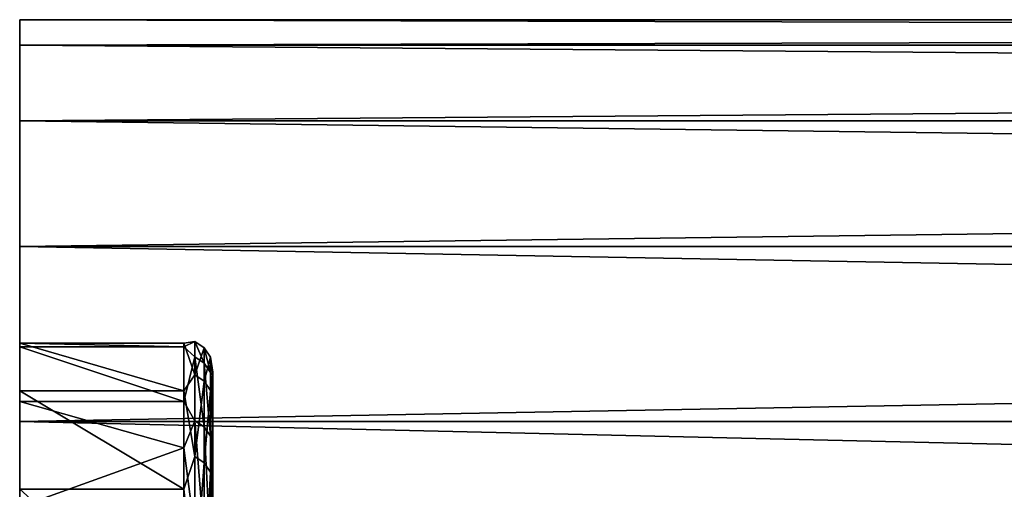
# Model space of a CAD drawing. Header units: millimetres. Extents: x -41 to 9, y -3 to 403.
# Tile 473 of 505: x -40.88 to -35.78, y 380.07 to 382.5. Entities that reach past the tile are written whole.
import ezdxf

# ---------------------------------------------------------------- set-up
doc = ezdxf.new("R2010")
doc.units = ezdxf.units.MM
doc.header["$LTSCALE"] = 81.481481
for name, color, linetype in [('1146', 7, 'CONTINUOUS'), ('1149', 7, 'CONTINUOUS'), ('1179', 7, 'CONTINUOUS'), ('1180', 7, 'CONTINUOUS'), ('1223', 7, 'CONTINUOUS'), ('1224', 7, 'CONTINUOUS')]:
    doc.layers.add(name, color=color, linetype=linetype)

msp = doc.modelspace()

# ---------------------------------------------------------------- linework, layer by layer
at = {"layer": '1146', "linetype": 'Continuous'}
for points in [[(-40.875, 380.579, 55.698), (-40.875, 380.8254, 52.4177), (-40.875, 378.3191, 53.1448), (-40.875, 380.579, 55.698)], [(-40.875, 380.8254, 52.4177), (-40.875, 380.8071, 49.1274), (-40.875, 378.1495, 46.8082), (-40.875, 380.8254, 52.4177)], [(-40.875, 378.3191, 53.1448), (-40.875, 380.8254, 52.4177), (-40.875, 378.3653, 49.9727), (-40.875, 378.3191, 53.1448)], [(-40.875, 378.3653, 49.9727), (-40.875, 380.8254, 52.4177), (-40.875, 378.1495, 46.8082), (-40.875, 378.3653, 49.9727)], [(-40.875, 378.1495, 46.8082), (-40.875, 380.8071, 49.1274), (-40.875, 377.673, 43.672), (-40.875, 378.1495, 46.8082)], [(-40.875, 380.8071, 49.1274), (-40.875, 380.5241, 45.8506), (-40.875, 377.673, 43.672), (-40.875, 380.8071, 49.1274)], [(-40.875, 380.0693, 58.9483), (-40.875, 380.579, 55.698), (-40.875, 378.0112, 56.3011), (-40.875, 380.0693, 58.9483)], [(-40.875, 378.0112, 56.3011), (-40.875, 380.579, 55.698), (-40.875, 378.3191, 53.1448), (-40.875, 378.0112, 56.3011)], [(-40.875, 377.673, 43.672), (-40.875, 380.5241, 45.8506), (-40.875, 376.9393, 40.5863), (-40.875, 377.673, 43.672)], [(-40.875, 380.5241, 45.8506), (-40.875, 379.9783, 42.6062), (-40.875, 376.9393, 40.5863), (-40.875, 380.5241, 45.8506)]]:
    msp.add_3dface(points, dxfattribs=at)
at = {"layer": '1149', "linetype": 'Continuous'}
for points in [[(-39.875, 379.1235, 53.9374), (-39.875, 379.233, 50.7792), (-39.875, 380.6756, 52.4089), (-39.875, 379.1235, 53.9374)], [(-39.875, 380.6756, 52.4089), (-39.875, 379.233, 50.7792), (-39.875, 380.6571, 49.1313), (-39.875, 380.6756, 52.4089)], [(-39.875, 380.4304, 55.6772), (-39.875, 379.1235, 53.9374), (-39.875, 380.6756, 52.4089), (-39.875, 380.4304, 55.6772)], [(-39.875, 380.6571, 49.1313), (-39.875, 379.088, 47.6228), (-39.875, 380.375, 45.8669), (-39.875, 380.6571, 49.1313)], [(-39.875, 379.233, 50.7792), (-39.875, 379.088, 47.6228), (-39.875, 380.6571, 49.1313), (-39.875, 379.233, 50.7792)], [(-39.875, 378.1457, 60.1753), (-39.875, 378.7603, 57.0757), (-39.875, 380.4304, 55.6772), (-39.875, 378.1457, 60.1753)], [(-39.875, 379.923, 58.9149), (-39.875, 378.1457, 60.1753), (-39.875, 380.4304, 55.6772), (-39.875, 379.923, 58.9149)], [(-39.875, 378.7603, 57.0757), (-39.875, 379.1235, 53.9374), (-39.875, 380.4304, 55.6772), (-39.875, 378.7603, 57.0757)], [(-39.875, 380.375, 45.8669), (-39.875, 378.6895, 44.4884), (-39.875, 379.8311, 42.6349), (-39.875, 380.375, 45.8669)], [(-39.875, 379.088, 47.6228), (-39.875, 378.6895, 44.4884), (-39.875, 380.375, 45.8669), (-39.875, 379.088, 47.6228)]]:
    msp.add_3dface(points, dxfattribs=at)
at = {"layer": '1179', "linetype": 'Continuous'}
for points in [[(-39.9676, 380.755, 48.389), (-40.025, 380.8071, 49.1278), (-39.9676, 380.8343, 51.5946), (-39.9676, 380.755, 48.389)], [(-39.9676, 380.8343, 51.5946), (-40.025, 380.8254, 52.4165), (-39.9676, 380.6617, 54.7966), (-39.9676, 380.8343, 51.5946)], [(-40.025, 380.8071, 49.1278), (-40.025, 380.8254, 52.4165), (-39.9676, 380.8343, 51.5946), (-40.025, 380.8071, 49.1278)], [(-39.9189, 380.7225, 48.3911), (-39.9676, 380.8343, 51.5946), (-39.9189, 380.8017, 51.5942), (-39.9189, 380.7225, 48.3911)], [(-39.9676, 380.8343, 51.5946), (-39.9676, 380.6617, 54.7966), (-39.9189, 380.8017, 51.5942), (-39.9676, 380.8343, 51.5946)], [(-39.9676, 380.755, 48.389), (-39.9676, 380.8343, 51.5946), (-39.9189, 380.7225, 48.3911), (-39.9676, 380.755, 48.389)], [(-40.025, 380.8254, 52.4165), (-40.025, 380.5791, 55.697), (-39.9676, 380.6617, 54.7966), (-40.025, 380.8254, 52.4165)], [(-40.025, 380.5241, 45.8505), (-40.025, 380.8071, 49.1278), (-39.9676, 380.755, 48.389), (-40.025, 380.5241, 45.8505)], [(-39.9189, 380.8017, 51.5942), (-39.9676, 380.6617, 54.7966), (-39.9189, 380.6293, 54.7936), (-39.9189, 380.8017, 51.5942)], [(-39.8864, 380.6739, 48.3942), (-39.9189, 380.7225, 48.3911), (-39.9189, 380.8017, 51.5942), (-39.8864, 380.6739, 48.3942)], [(-39.8864, 380.753, 51.5934), (-39.9189, 380.8017, 51.5942), (-39.9189, 380.6293, 54.7936), (-39.8864, 380.753, 51.5934)], [(-39.8864, 380.753, 51.5934), (-39.8864, 380.6739, 48.3942), (-39.9189, 380.8017, 51.5942), (-39.8864, 380.753, 51.5934)], [(-39.9676, 380.4245, 45.1994), (-40.025, 380.5241, 45.8505), (-39.9676, 380.755, 48.389), (-39.9676, 380.4245, 45.1994)], [(-39.9189, 380.3923, 45.204), (-39.9676, 380.755, 48.389), (-39.9189, 380.7225, 48.3911), (-39.9189, 380.3923, 45.204)], [(-39.9676, 380.4245, 45.1994), (-39.9676, 380.755, 48.389), (-39.9189, 380.3923, 45.204), (-39.9676, 380.4245, 45.1994)], [(-39.8864, 380.5808, 54.7891), (-39.8864, 380.753, 51.5934), (-39.9189, 380.6293, 54.7936), (-39.8864, 380.5808, 54.7891)], [(-39.8864, 380.753, 51.5934), (-39.875, 380.6571, 49.1313), (-39.8864, 380.6739, 48.3942), (-39.8864, 380.753, 51.5934)], [(-39.8864, 380.5808, 54.7891), (-39.875, 380.6756, 52.4089), (-39.8864, 380.753, 51.5934), (-39.8864, 380.5808, 54.7891)], [(-39.875, 380.6756, 52.4089), (-39.875, 380.6571, 49.1313), (-39.8864, 380.753, 51.5934), (-39.875, 380.6756, 52.4089)], [(-39.8864, 380.3441, 45.211), (-39.9189, 380.3923, 45.204), (-39.9189, 380.7225, 48.3911), (-39.8864, 380.3441, 45.211)], [(-39.8864, 380.6739, 48.3942), (-39.8864, 380.3441, 45.211), (-39.9189, 380.7225, 48.3911), (-39.8864, 380.6739, 48.3942)], [(-39.9676, 380.6617, 54.7966), (-40.025, 380.5791, 55.697), (-39.9676, 380.2385, 57.9752), (-39.9676, 380.6617, 54.7966)], [(-39.9676, 380.6617, 54.7966), (-39.9676, 380.2385, 57.9752), (-39.9189, 380.6293, 54.7936), (-39.9676, 380.6617, 54.7966)], [(-39.9189, 380.6293, 54.7936), (-39.9676, 380.2385, 57.9752), (-39.9189, 380.2064, 57.9696), (-39.9189, 380.6293, 54.7936)], [(-39.8864, 380.5808, 54.7891), (-39.9189, 380.6293, 54.7936), (-39.9189, 380.2064, 57.9696), (-39.8864, 380.5808, 54.7891)], [(-39.875, 380.4304, 55.6772), (-39.875, 380.6756, 52.4089), (-39.8864, 380.5808, 54.7891), (-39.875, 380.4304, 55.6772)], [(-39.875, 380.6571, 49.1313), (-39.875, 380.375, 45.8669), (-39.8864, 380.6739, 48.3942), (-39.875, 380.6571, 49.1313)], [(-39.8864, 380.6739, 48.3942), (-39.875, 380.375, 45.8669), (-39.8864, 380.3441, 45.211), (-39.8864, 380.6739, 48.3942)], [(-40.025, 380.5791, 55.697), (-40.025, 380.0696, 58.9467), (-39.9676, 380.2385, 57.9752), (-40.025, 380.5791, 55.697)], [(-39.8864, 380.1584, 57.9613), (-39.8864, 380.5808, 54.7891), (-39.9189, 380.2064, 57.9696), (-39.8864, 380.1584, 57.9613)], [(-39.8864, 380.1584, 57.9613), (-39.875, 380.4304, 55.6772), (-39.8864, 380.5808, 54.7891), (-39.8864, 380.1584, 57.9613)], [(-40.025, 380.2838, 44.2223), (-40.025, 380.5241, 45.8505), (-39.9676, 380.4245, 45.1994), (-40.025, 380.2838, 44.2223)], [(-39.9676, 379.8448, 42.0456), (-40.025, 380.2838, 44.2223), (-39.9676, 380.4245, 45.1994), (-39.9676, 379.8448, 42.0456)], [(-39.9189, 379.813, 42.0528), (-39.9676, 380.4245, 45.1994), (-39.9189, 380.3923, 45.204), (-39.9189, 379.813, 42.0528)], [(-39.9676, 379.8448, 42.0456), (-39.9676, 380.4245, 45.1994), (-39.9189, 379.813, 42.0528), (-39.9676, 379.8448, 42.0456)], [(-39.875, 379.923, 58.9149), (-39.875, 380.4304, 55.6772), (-39.8864, 380.1584, 57.9613), (-39.875, 379.923, 58.9149)], [(-39.8864, 379.7655, 42.0635), (-39.9189, 379.813, 42.0528), (-39.9189, 380.3923, 45.204), (-39.8864, 379.7655, 42.0635)], [(-39.8864, 380.3441, 45.211), (-39.8864, 379.7655, 42.0635), (-39.9189, 380.3923, 45.204), (-39.8864, 380.3441, 45.211)], [(-39.875, 380.375, 45.8669), (-39.875, 379.8311, 42.6349), (-39.8864, 380.3441, 45.211), (-39.875, 380.375, 45.8669)], [(-39.8864, 380.3441, 45.211), (-39.875, 379.8311, 42.6349), (-39.8864, 379.7655, 42.0635), (-39.8864, 380.3441, 45.211)], [(-40.025, 379.9781, 42.6049), (-40.025, 380.2838, 44.2223), (-39.9676, 379.8448, 42.0456), (-40.025, 379.9781, 42.6049)], [(-39.9676, 380.2385, 57.9752), (-40.025, 380.0696, 58.9467), (-39.9676, 379.5672, 61.1108), (-39.9676, 380.2385, 57.9752)], [(-39.9676, 380.2385, 57.9752), (-39.9676, 379.5672, 61.1108), (-39.9189, 380.2064, 57.9696), (-39.9676, 380.2385, 57.9752)], [(-39.9189, 380.2064, 57.9696), (-39.9676, 379.5672, 61.1108), (-39.9189, 379.5356, 61.1027), (-39.9189, 380.2064, 57.9696)], [(-39.8864, 380.1584, 57.9613), (-39.9189, 380.2064, 57.9696), (-39.9189, 379.5356, 61.1027), (-39.8864, 380.1584, 57.9613)], [(-39.8864, 379.4884, 61.0906), (-39.8864, 380.1584, 57.9613), (-39.9189, 379.5356, 61.1027), (-39.8864, 379.4884, 61.0906)], [(-39.8864, 379.4884, 61.0906), (-39.875, 379.923, 58.9149), (-39.8864, 380.1584, 57.9613), (-39.8864, 379.4884, 61.0906)], [(-40.025, 380.0696, 58.9467), (-40.025, 379.3003, 62.1448), (-39.9676, 379.5672, 61.1108), (-40.025, 380.0696, 58.9467)]]:
    msp.add_3dface(points, dxfattribs=at)
at = {"layer": '1180', "linetype": 'Continuous'}
for points in [[(-40.025, 380.5791, 55.697), (-40.025, 380.8254, 52.4165), (-40.875, 380.8254, 52.4177), (-40.025, 380.5791, 55.697)], [(-40.875, 380.579, 55.698), (-40.025, 380.5791, 55.697), (-40.875, 380.8254, 52.4177), (-40.875, 380.579, 55.698)], [(-40.025, 380.8254, 52.4165), (-40.025, 380.8071, 49.1278), (-40.875, 380.8254, 52.4177), (-40.025, 380.8254, 52.4165)], [(-40.875, 380.8254, 52.4177), (-40.025, 380.8071, 49.1278), (-40.875, 380.8071, 49.1274), (-40.875, 380.8254, 52.4177)], [(-40.025, 380.8071, 49.1278), (-40.025, 380.5241, 45.8505), (-40.875, 380.8071, 49.1274), (-40.025, 380.8071, 49.1278)], [(-40.875, 380.8071, 49.1274), (-40.025, 380.5241, 45.8505), (-40.875, 380.5241, 45.8506), (-40.875, 380.8071, 49.1274)], [(-40.025, 380.0696, 58.9467), (-40.025, 380.5791, 55.697), (-40.875, 380.579, 55.698), (-40.025, 380.0696, 58.9467)], [(-40.875, 380.0693, 58.9483), (-40.025, 380.0696, 58.9467), (-40.875, 380.579, 55.698), (-40.875, 380.0693, 58.9483)], [(-40.025, 380.5241, 45.8505), (-40.025, 380.2838, 44.2223), (-40.875, 380.5241, 45.8506), (-40.025, 380.5241, 45.8505)], [(-40.875, 380.5241, 45.8506), (-40.025, 380.2838, 44.2223), (-40.875, 379.9783, 42.6062), (-40.875, 380.5241, 45.8506)], [(-40.025, 380.2838, 44.2223), (-40.025, 379.9781, 42.6049), (-40.875, 379.9783, 42.6062), (-40.025, 380.2838, 44.2223)], [(-40.025, 379.3003, 62.1448), (-40.025, 380.0696, 58.9467), (-40.875, 380.0693, 58.9483), (-40.025, 379.3003, 62.1448)]]:
    msp.add_3dface(points, dxfattribs=at)
at = {"layer": '1223', "linetype": 'Continuous'}
for points in [[(-40.875, 382.5, 50.9995), (9.125, 382.369, 47.6656), (-40.875, 382.3689, 47.6647), (-40.875, 382.5, 50.9995)], [(-40.875, 382.369, 54.334), (9.125, 382.5, 51.0002), (-40.875, 382.5, 50.9995), (-40.875, 382.369, 54.334)], [(9.125, 382.5, 51.0002), (9.125, 382.369, 47.6656), (-40.875, 382.5, 50.9995), (9.125, 382.5, 51.0002)], [(9.125, 382.369, 54.3348), (9.125, 382.5, 51.0002), (-40.875, 382.369, 54.334), (9.125, 382.369, 54.3348)], [(9.125, 382.369, 47.6656), (9.125, 381.9768, 44.3517), (-40.875, 382.3689, 47.6647), (9.125, 382.369, 47.6656)], [(-40.875, 381.9769, 57.6473), (9.125, 382.369, 54.3348), (-40.875, 382.369, 54.334), (-40.875, 381.9769, 57.6473)], [(9.125, 381.9768, 57.648), (9.125, 382.369, 54.3348), (-40.875, 381.9769, 57.6473), (9.125, 381.9768, 57.648)], [(-40.875, 382.3689, 47.6647), (9.125, 381.9768, 44.3517), (-40.875, 381.9766, 44.3508), (-40.875, 382.3689, 47.6647)], [(-40.875, 381.326, 60.9204), (9.125, 381.9768, 57.648), (-40.875, 381.9769, 57.6473), (-40.875, 381.326, 60.9204)], [(9.125, 381.9768, 44.3517), (9.125, 381.3258, 41.0788), (-40.875, 381.9766, 44.3508), (9.125, 381.9768, 44.3517)], [(9.125, 381.3258, 60.9211), (9.125, 381.9768, 57.648), (-40.875, 381.326, 60.9204), (9.125, 381.3258, 60.9211)], [(-40.875, 381.9766, 44.3508), (9.125, 381.3258, 41.0788), (-40.875, 381.3256, 41.0781), (-40.875, 381.9766, 44.3508)], [(-40.875, 380.4205, 64.1314), (9.125, 381.3258, 60.9211), (-40.875, 381.326, 60.9204), (-40.875, 380.4205, 64.1314)], [(9.125, 381.3258, 41.0788), (9.125, 380.4201, 37.8675), (-40.875, 381.3256, 41.0781), (9.125, 381.3258, 41.0788)], [(9.125, 380.4203, 64.132), (9.125, 381.3258, 60.9211), (-40.875, 380.4205, 64.1314), (9.125, 380.4203, 64.132)], [(-40.875, 381.3256, 41.0781), (9.125, 380.4201, 37.8675), (-40.875, 380.4199, 37.8667), (-40.875, 381.3256, 41.0781)], [(-40.875, 379.2655, 67.2626), (9.125, 380.4203, 64.132), (-40.875, 380.4205, 64.1314), (-40.875, 379.2655, 67.2626)], [(9.125, 379.2652, 67.2632), (9.125, 380.4203, 64.132), (-40.875, 379.2655, 67.2626), (9.125, 379.2652, 67.2632)], [(9.125, 380.4201, 37.8675), (9.125, 379.2653, 34.7369), (-40.875, 380.4199, 37.8667), (9.125, 380.4201, 37.8675)], [(-40.875, 380.4199, 37.8667), (9.125, 379.2653, 34.7369), (-40.875, 379.265, 34.7362), (-40.875, 380.4199, 37.8667)]]:
    msp.add_3dface(points, dxfattribs=at)
at = {"layer": '1224', "linetype": 'Continuous'}
for points in [[(-40.875, 379.4053, 56.5916), (-40.875, 382.5, 50.9995), (-40.875, 379.7274, 53.4034), (-40.875, 379.4053, 56.5916)], [(-40.875, 382.5, 50.9995), (-40.875, 382.3689, 47.6647), (-40.875, 379.7274, 53.4034), (-40.875, 382.5, 50.9995)], [(-40.875, 382.369, 54.334), (-40.875, 382.5, 50.9995), (-40.875, 379.4053, 56.5916), (-40.875, 382.369, 54.334)], [(-40.875, 381.9769, 57.6473), (-40.875, 382.369, 54.334), (-40.875, 378.8275, 59.7445), (-40.875, 381.9769, 57.6473)], [(-40.875, 378.8275, 59.7445), (-40.875, 382.369, 54.334), (-40.875, 379.4053, 56.5916), (-40.875, 378.8275, 59.7445)], [(-40.875, 382.3689, 47.6647), (-40.875, 381.9766, 44.3508), (-40.875, 379.7919, 50.1988), (-40.875, 382.3689, 47.6647)], [(-40.875, 379.7274, 53.4034), (-40.875, 382.3689, 47.6647), (-40.875, 379.7919, 50.1988), (-40.875, 379.7274, 53.4034)], [(-40.875, 381.326, 60.9204), (-40.875, 381.9769, 57.6473), (-40.875, 377.9982, 62.8397), (-40.875, 381.326, 60.9204)], [(-40.875, 377.9982, 62.8397), (-40.875, 381.9769, 57.6473), (-40.875, 378.8275, 59.7445), (-40.875, 377.9982, 62.8397)], [(-40.875, 381.9766, 44.3508), (-40.875, 381.3256, 41.0781), (-40.875, 379.1482, 43.8264), (-40.875, 381.9766, 44.3508)], [(-40.875, 379.7919, 50.1988), (-40.875, 381.9766, 44.3508), (-40.875, 379.5985, 46.9997), (-40.875, 379.7919, 50.1988)], [(-40.875, 379.5985, 46.9997), (-40.875, 381.9766, 44.3508), (-40.875, 379.1482, 43.8264), (-40.875, 379.5985, 46.9997)], [(-40.875, 380.4205, 64.1314), (-40.875, 381.326, 60.9204), (-40.875, 375.6069, 68.7817), (-40.875, 380.4205, 64.1314)], [(-40.875, 375.6069, 68.7817), (-40.875, 381.326, 60.9204), (-40.875, 376.9222, 65.8591), (-40.875, 375.6069, 68.7817)], [(-40.875, 376.9222, 65.8591), (-40.875, 381.326, 60.9204), (-40.875, 377.9982, 62.8397), (-40.875, 376.9222, 65.8591)], [(-40.875, 381.3256, 41.0781), (-40.875, 380.4199, 37.8667), (-40.875, 378.4441, 40.6998), (-40.875, 381.3256, 41.0781)], [(-40.875, 379.1482, 43.8264), (-40.875, 381.3256, 41.0781), (-40.875, 378.4441, 40.6998), (-40.875, 379.1482, 43.8264)], [(-40.875, 374.0605, 71.5893), (-40.875, 380.4205, 64.1314), (-40.875, 375.6069, 68.7817), (-40.875, 374.0605, 71.5893)], [(-40.875, 379.2655, 67.2626), (-40.875, 380.4205, 64.1314), (-40.875, 374.0605, 71.5893), (-40.875, 379.2655, 67.2626)], [(-40.875, 380.4199, 37.8667), (-40.875, 379.265, 34.7362), (-40.875, 377.4907, 37.64), (-40.875, 380.4199, 37.8667)], [(-40.875, 378.4441, 40.6998), (-40.875, 380.4199, 37.8667), (-40.875, 377.4907, 37.64), (-40.875, 378.4441, 40.6998)]]:
    msp.add_3dface(points, dxfattribs=at)

doc.saveas('drawing.dxf')
